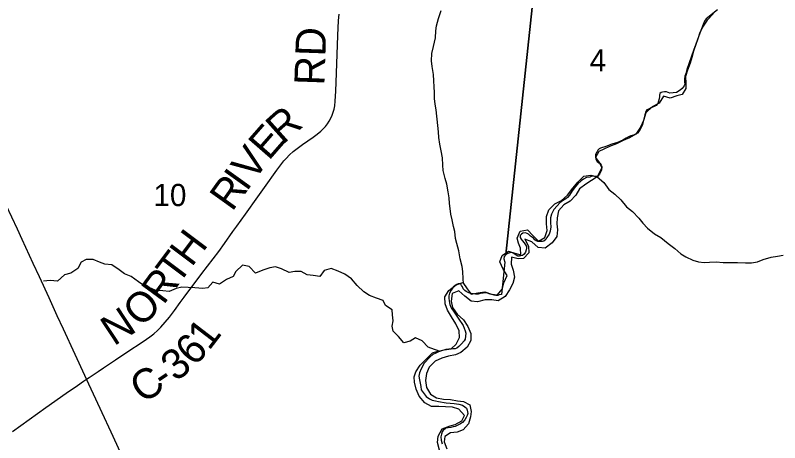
# Model space of a CAD drawing. Extents: x 1410790 to 1770854, y 566777 to 831614.
# Drawn here: x 1617537 to 1625158, y 664640 to 668904 of the extents above; entities that cross this region are included whole.
import ezdxf

# ---------------------------------------------------------------- set-up
doc = ezdxf.new("R2010")
doc.units = 0
for name, color, linetype in [('GM_X_County_Road', 7, 'Continuous'), ('GM_X_County_Road_Text', 7, 'Continuous'), ('GM_X_Major_River', 7, 'Continuous'), ('GM_X_Minor_River', 7, 'Continuous'), ('GM_X_Section', 7, 'Continuous'), ('GM_X_Section_Text', 7, 'Continuous'), ('GM_X_Township_Road', 7, 'Continuous')]:
    doc.layers.add(name, color=color, linetype=linetype)

msp = doc.modelspace()

# ---------------------------------------------------------------- linework, layer by layer
at = {"layer": 'GM_X_County_Road'}
for points in [[(1618248.2, 665273.7), (1618274, 665291), (1618361.4, 665350.3), (1618417.7, 665386.3), (1618537.2, 665466.9), (1618648.7, 665542), (1618810.9, 665649.9), (1618879.5, 665697.5), (1618918.2, 665727.3), (1618954.9, 665759.6), (1618989.4, 665794.1), (1619032.6, 665842.9), (1619073.5, 665893.8), (1619122.6, 665959), (1619180.6, 666038.2), (1619219.5, 666091), (1619396.8, 666326.5), (1619565, 666548.3), (1619622.3, 666628.1), (1619706.7, 666746.4), (1619746.3, 666799.2), (1619830.3, 666920.7), (1619954, 667093.9), (1620020.9, 667187.1), (1620144.8, 667360.3), (1620193.7, 667426.3), (1620214.6, 667451.8), (1620236.5, 667476.3), (1620271.1, 667511.6), (1620307.8, 667544.8), (1620346.2, 667575.8), (1620399.4, 667614.5), (1620507.7, 667688.7), (1620547, 667717.9), (1620584.2, 667749.4), (1620607.6, 667772.1), (1620629.4, 667796), (1620649.5, 667821.5), (1620667.5, 667848.4), (1620683.3, 667876.6), (1620696.7, 667906.1), (1620707.4, 667936.6), (1620715.5, 667967.9), (1620721.4, 667999.8), (1620727, 668048.3), (1620733.1, 668146.4), (1620740.3, 668326.6), (1620753.1, 668703.5), (1620760.3, 668851.1), (1620765.5, 668916.6)], [(1618248.2, 665273.7), (1618230.9, 665311.5), (1618134.7, 665520), (1618017.7, 665773.1), (1617955.4, 665907), (1617873.4, 666085.9), (1617777.2, 666294.5), (1617715.2, 666428.4), (1617604.9, 666666.4), (1617557.3, 666770.8), (1617446, 667008.5)], [(1618623.5, 664463.1), (1618491.6, 664745.5), (1618401.4, 664938.7), (1618340.2, 665072.9), (1618248.2, 665273.7)]]:
    msp.add_lwpolyline(points, dxfattribs=at)
at = {"layer": 'GM_X_Major_River'}
for points in [[(1624497.9, 668922.5), (1624434.3, 668855.6), (1624386.6, 668786.4), (1624359.2, 668722.8), (1624340.1, 668669), (1624320.9, 668613.3), (1624299.4, 668545.5), (1624282.1, 668483.7), (1624264.8, 668427.9), (1624237.3, 668356.3), (1624217.9, 668292.5), (1624222.5, 668224.2), (1624223.5, 668172.1), (1624184.1, 668114.7), (1624133.6, 668099.7), (1624066.9, 668077), (1624001, 668098.4), (1623957.4, 668027), (1623886.3, 667992.4), (1623822.8, 667929.5), (1623801.1, 667853.7), (1623769.7, 667788.2), (1623722.1, 667719), (1623661, 667680.1), (1623598.2, 667653.3), (1623531.3, 667622.5), (1623462.4, 667593.8), (1623405.6, 667568.9), (1623354.9, 667543.8), (1623321.6, 667486.4), (1623360.6, 667431.4), (1623383.7, 667380.8), (1623339.7, 667291.5)], [(1621765.4, 664567.2), (1621744.8, 664641.8), (1621752.1, 664705.8), (1621793.8, 664777.2), (1621872.7, 664807.7), (1621923.3, 664822.8), (1621990.3, 664857.5), (1622015.5, 664911.2), (1621958.5, 664974.5), (1621894.6, 664993.9), (1621826.4, 664999.2), (1621758.1, 665000.6), (1621687.8, 665000), (1621620.3, 665037.5), (1621563.4, 665104.8), (1621534.7, 665173.6), (1621516, 665244.2), (1621515.1, 665296.3), (1621530.2, 665348.2), (1621573.7, 665413.5), (1621696.7, 665535.4), (1621749.3, 665554.4), (1621813.8, 665565.2), (1621882.4, 665577.8), (1621933.6, 665622.9), (1621965, 665688.5), (1621962.4, 665756.8), (1621929.7, 665827.6), (1621884.9, 665896.7), (1621846, 665961.7), (1621823.2, 666026.3), (1621820.7, 666096.6), (1621860.1, 666157.9), (1621933.6, 666214.6), (1621998.4, 666239.4), (1622041.3, 666176.4), (1622082.4, 666123.4), (1622148.9, 666136.1), (1622217.5, 666146.8), (1622285.2, 666121.3), (1622345.4, 666114.1), (1622390.7, 666171.4), (1622408.1, 666235.2), (1622439.7, 666306.8), (1622400.8, 666371.8), (1622366.2, 666444.6), (1622389.6, 666508.3), (1622452.7, 666551.2), (1622518.6, 666529.8), (1622578.5, 666514.6), (1622573.9, 666580.9), (1622554.8, 666631.4), (1622541.8, 666681.8), (1622571.3, 666749.4), (1622641.9, 666764), (1622697, 666708.8), (1622754.1, 666649.4), (1622817.1, 666688.3), (1622840.6, 666758), (1622834, 666824.3), (1622831.4, 666896.6), (1622856.9, 666962.2), (1622916.4, 667023.2), (1622981.3, 667056), (1623042.7, 667110.9), (1623094.3, 667178.1), (1623143.8, 667239.2), (1623205.3, 667300.2), (1623273.8, 667308.8), (1623339.7, 667291.5)], [(1623339.7, 667291.5), (1623225.7, 667219.6), (1623162.5, 667172.7), (1623127, 667109.2), (1623069.6, 667048.2), (1623004.6, 667013.4), (1622953.1, 666954.3), (1622937.6, 666884.4), (1622934.4, 666822.3), (1622941.2, 666764), (1622935.9, 666697.9), (1622890.3, 666632.7), (1622821, 666581.9), (1622750.8, 666587.3), (1622685.6, 666642.8), (1622617.9, 666672.2), (1622652.6, 666599.3), (1622655.3, 666535.1), (1622603.9, 666478), (1622551.6, 666475), (1622483.6, 666490.4), (1622482.2, 666420.3), (1622499.1, 666361.8), (1622513.7, 666291.3), (1622496.3, 666227.4), (1622463, 666165.9), (1622419.4, 666098.6), (1622352.2, 666055.8), (1622288.2, 666067.1), (1622219.8, 666064.5), (1622145.1, 666045.9), (1622082.9, 666051.2), (1622017.6, 666100.6), (1621958.4, 666154), (1621891.6, 666129.2), (1621882, 666051.2), (1621894.8, 665988.8), (1621941.7, 665923.7), (1622004.8, 665866.2), (1622049.7, 665799.1), (1622078.4, 665730.4), (1622077, 665660.2), (1622043.4, 665592.7), (1621978.1, 665539.8), (1621925.4, 665516.8), (1621854.8, 665502.2), (1621790.1, 665483.4), (1621723.2, 665452.7), (1621661.7, 665393.7), (1621636.3, 665330), (1621626.8, 665260), (1621637.5, 665191.6), (1621676.3, 665124.6), (1621737.8, 665087.3), (1621805.9, 665075.9), (1621876.1, 665072.5), (1621946.2, 665059), (1622006.3, 665049.8), (1622069.9, 665018.4), (1622082.6, 664950), (1622075.5, 664898), (1622056, 664828.2), (1622002.5, 664767), (1621941.8, 664746.2), (1621877.3, 664737.4), (1621818.3, 664700.5), (1621813.2, 664648.4), (1621838, 664579.8)]]:
    msp.add_lwpolyline(points, dxfattribs=at)
at = {"layer": 'GM_X_Minor_River'}
for points in [[(1622006.2, 666227.8), (1622003.5, 666274.3), (1621998.2, 666346.5), (1621990.6, 666396.7), (1621973.4, 666473), (1621960.1, 666553.3), (1621938.8, 666627.7), (1621925.3, 666677.9), (1621919.9, 666746.1), (1621904.4, 666796.4), (1621893, 666864.6), (1621879.5, 666918.9), (1621872.1, 666975), (1621866.6, 667027.2), (1621861.1, 667083.4), (1621853.7, 667143.5), (1621838.4, 667219.9), (1621822.9, 667276.1), (1621803.7, 667356.5), (1621800.2, 667408.6), (1621794.9, 667482.8), (1621781.5, 667553), (1621768.2, 667619.3), (1621760.8, 667683.5), (1621755.3, 667741.7), (1621749.9, 667803.8), (1621731.4, 667960.3), (1621724, 668018.5), (1621716.5, 668074.6), (1621715.1, 668134.8), (1621711.6, 668188.9), (1621708.2, 668251), (1621706.8, 668313.2), (1621693.6, 668393.4), (1621686.1, 668449.6), (1621688.9, 668521.7), (1621707.6, 668593.6), (1621726.5, 668677.6), (1621731.2, 668749.7), (1621735.7, 668799.7), (1621756.5, 668873.6), (1621781.3, 668951.5)], [(1623339.7, 667291.5), (1623404.3, 667234.4), (1623453.7, 667167.7), (1623515.4, 667121), (1623575, 667062.3), (1623630.5, 666993.7), (1623690.1, 666945), (1623753.6, 666880.2), (1623793.2, 666829.7), (1623840.8, 666779.1), (1623908.5, 666724.3), (1623972.2, 666687.7), (1624045.8, 666626.8), (1624111.5, 666576), (1624171.1, 666523.3), (1624222.9, 666494.8), (1624290.8, 666460), (1624346.7, 666443.4), (1624404.8, 666438.8), (1624459, 666442.3), (1624525.2, 666443.7), (1624595.3, 666436.9), (1624675.5, 666438.2), (1624737.6, 666437.5), (1624815.8, 666434.8), (1624875.9, 666436.2), (1624938.2, 666445.5), (1624994.5, 666469), (1625072.9, 666492.3), (1625137.2, 666501.7), (1625193.4, 666511.1)], [(1621757.4, 665555.8), (1621717.8, 665569.7), (1621651.9, 665594.4), (1621594.4, 665657.1), (1621526.5, 665685.8), (1621472.1, 665654.3), (1621409.7, 665634.9), (1621358.2, 665699.5), (1621304.7, 665754.2), (1621293.1, 665804.4), (1621303.7, 665856.4), (1621298.2, 665914.6), (1621294.7, 665966.7), (1621227, 666009.5), (1621203.4, 666059.8), (1621137.5, 666082.5), (1621067.6, 666107.3), (1621011.8, 666145.9), (1620946.3, 666208.7), (1620888.8, 666275.4), (1620821.1, 666322.1), (1620755.2, 666350.8), (1620685.3, 666377.6), (1620617, 666358.2), (1620574.3, 666298.5), (1620508.2, 666309.2), (1620448.1, 666313.8), (1620388.3, 666346.5), (1620322.2, 666347.1), (1620266, 666339.7), (1620192.1, 666374.5), (1620130.2, 666395.1), (1620073.9, 666383.7), (1620003.6, 666362.3), (1619933.1, 666332.9), (1619869.6, 666397.7), (1619801.6, 666410.4), (1619736.8, 666348.9), (1619708.2, 666297.1), (1619643.8, 666269.7), (1619571.2, 666222.3), (1619505.2, 666241), (1619456.5, 666185.3), (1619406.3, 666177.8), (1619328.2, 666184.6), (1619260.1, 666189.3), (1619196, 666191.9), (1619141.7, 666178.4), (1619071.2, 666149.1), (1619007.1, 666153.7), (1618939, 666158.4), (1618871.1, 666187.1), (1618817.2, 666209.7), (1618765.5, 666246.3), (1618691.8, 666297.1), (1618623.9, 666325.8), (1618572.2, 666364.4), (1618498.5, 666413.2), (1618430.4, 666419.9), (1618376.5, 666442.5), (1618312.6, 666467.2), (1618244.4, 666467.9), (1618194, 666442.3), (1618159.3, 666376.5), (1618090.7, 666331.1), (1618026.4, 666313.7), (1617957.6, 666252.2), (1617885.5, 666257), (1617819.3, 666251.6)]]:
    msp.add_lwpolyline(points, dxfattribs=at)
at = {"layer": 'GM_X_Section'}
for points in [[(1622744.5, 669482.4), (1622425.8, 666517.2), (1622409.5, 666497.4), (1622407.2, 666475.4), (1622416.8, 666441.3), (1622384.6, 666119.8), (1622362.5, 666114.1), (1622348.4, 666108.3), (1622328.4, 666108.5), (1622312.5, 666110.8), (1622290.5, 666117.1), (1622270.6, 666121.3), (1622244.8, 666131.6), (1622218.8, 666134), (1622200.8, 666132.2), (1622172.7, 666128.6), (1622150.7, 666122.9), (1622126.6, 666121.2), (1622104.7, 666125.5), (1622084.7, 666125.7), (1622058.8, 666134.1), (1622033, 666148.4), (1622017.1, 666158.6), (1622003.4, 666176.8), (1621994.1, 666194.5), (1621986.1, 666208.9), (1621978, 666220.3), (1621965.4, 666225.7), (1621951.5, 666224.2), (1621937.9, 666217.6), (1621923.8, 666207.8), (1621903.6, 666192.1), (1621883.2, 666162.4), (1621866.9, 666132.6), (1621858.5, 666106.7), (1621858.2, 666080.7), (1621861.8, 666054.7), (1621869.3, 666018.6), (1621882.9, 665984.4), (1621912.4, 665944), (1621951.6, 665883.5), (1622000.6, 665808.9), (1622021.9, 665756.6), (1622027.6, 665732.6), (1622025.2, 665702.6), (1622020.8, 665674.7), (1622012.6, 665656.8), (1621986.2, 665625.1), (1621959.9, 665599.5), (1621939.6, 665583.7), (1621923.6, 665578), (1621901.6, 665576.2), (1621857.5, 665572.8), (1621829.5, 665569.2), (1621809.4, 665563.5), (1621785.4, 665557.8), (1621757.2, 665548.2), (1621731, 665532.5), (1621698.9, 665518.9), (1621670.5, 665493.3), (1621613.7, 665432.1), (1621583, 665378.5), (1621566.5, 665336.7), (1621560.1, 665302.8), (1621565.6, 665268.7), (1621578.7, 665200.6), (1621584.3, 665168.5), (1621611.7, 665126.1), (1621633.4, 665101.9), (1621665.1, 665077.5), (1621692.9, 665065.1), (1621726.8, 665056.7), (1621756.7, 665052.3), (1621832.5, 665039.3), (1621912.4, 665030.2), (1621958.3, 665023.6), (1621994.2, 665013.2), (1622020, 664998.8), (1622033.8, 664984.6), (1622041.5, 664964.6), (1622045.3, 664948.5), (1622047.1, 664930.5), (1622042.9, 664912.5), (1622032.6, 664890.7), (1622020.2, 664866.8), (1621995.9, 664841.2), (1621975.8, 664829.5), (1621947.6, 664815.8), (1621923.4, 664802.1), (1621903.4, 664798.4), (1621879.3, 664792.7), (1621853.3, 664789.1), (1621833.3, 664787.3), (1621819.1, 664775.5), (1621803, 664763.7), (1621792.8, 664749.9), (1621784.4, 664724), (1621778.1, 664698), (1621781.7, 664666), (1621791.2, 664627.9)], [(1624539.2, 668957), (1624426.1, 668868.5), (1624407.8, 668844.8), (1624393.3, 668810.9), (1624370.6, 668753.3), (1624300, 668554.2), (1624233.5, 668363.1), (1624221, 668323.3), (1624210.6, 668295.4), (1624208.3, 668271.5), (1624209.9, 668241.5), (1624211.6, 668217.4), (1624205.4, 668199.5), (1624187, 668173.8), (1624164.8, 668156.1), (1624130.5, 668132.5), (1624094.5, 668129), (1624062.5, 668127.4), (1624028.6, 668139.9), (1624010.6, 668140.1), (1623990.6, 668136.4), (1623976.5, 668132.5), (1623962.4, 668124.7), (1623959.7, 668107.7), (1623958, 668092.8), (1623957.7, 668070.8), (1623949.4, 668046.9), (1623943.2, 668025), (1623924.9, 668003.2), (1623900.7, 667991.6), (1623874.6, 667979.9), (1623848.4, 667968.3), (1623832.3, 667960.5), (1623824.1, 667942.6), (1623813.7, 667910.7), (1623798.9, 667852.9), (1623788.4, 667815.1), (1623772, 667779.3), (1623755.6, 667749.5), (1623739.3, 667727.7), (1623715.1, 667714), (1623699.1, 667708.3), (1623674.9, 667700.6), (1623648.9, 667692.9), (1623626.7, 667679.2), (1623594.4, 667659.6), (1623540.2, 667636.4), (1623483.9, 667619.1), (1623425.6, 667595.9), (1623371.4, 667578.6), (1623357.3, 667572.8), (1623345.1, 667556.9), (1623334.9, 667537.1), (1623322.6, 667515.2), (1623320.3, 667489.3), (1623326, 667467.2), (1623339.7, 667445), (1623355.5, 667432.8), (1623367.4, 667424.7), (1623377.2, 667410.5), (1623385, 667392.4), (1623382.6, 667362.5), (1623372.3, 667338.6), (1623360, 667318.8), (1623341.7, 667297), (1623305.8, 667299.5), (1623285.8, 667297.8), (1623263.7, 667290.1), (1623231.6, 667284.5), (1623203.4, 667268.8), (1623179.2, 667251.2), (1623146.8, 667223.6), (1623122.5, 667195.9), (1623087.9, 667152.4), (1623063.3, 667108.7), (1623043.1, 667085), (1623026.9, 667073.2), (1623010.7, 667061.4), (1622992.6, 667051.7), (1622964.4, 667034), (1622938, 667002.4), (1622905.5, 666966.8), (1622882.9, 666921.1), (1622872.4, 666883.3), (1622871.8, 666833.3), (1622875.3, 666795.3), (1622868.7, 666751.3), (1622860.3, 666721.5), (1622835.9, 666687.8), (1622825.6, 666667.9), (1622807.4, 666652.2), (1622793.4, 666646.3), (1622771.5, 666646.6), (1622745.4, 666647), (1622731.5, 666655.1), (1622715.6, 666663.4), (1622701.8, 666679.5), (1622672.1, 666701.9), (1622652.4, 666720.2), (1622640.5, 666728.3), (1622624.5, 666734.6), (1622598.5, 666730.9), (1622584.4, 666721.1), (1622571.5, 666706.1), (1622569.9, 666687.3), (1622579.7, 666669.1), (1622589.5, 666657), (1622609.2, 666632.8), (1622625, 666614.6), (1622632.8, 666598.5), (1622632.6, 666582.5), (1622630.3, 666564.5), (1622622.1, 666542.6), (1622609.8, 666520.8), (1622593.6, 666509), (1622577.6, 666503.2), (1622563.5, 666501.4), (1622545.5, 666501.6), (1622529.7, 666511.8), (1622515.8, 666522), (1622501.9, 666530.2), (1622486, 666536.4), (1622468, 666534.6), (1622445.9, 666528.9), (1622425.8, 666517.2), (1622744.5, 669482.4)]]:
    msp.add_lwpolyline(points, dxfattribs=at)
at = {"layer": 'GM_X_Township_Road'}
msp.add_lwpolyline([(1617508.9, 664752), (1617840.8, 664990.1), (1618045.3, 665133.1), (1618156.3, 665209.9), (1618218, 665252.7), (1618248.2, 665273.7)], dxfattribs=at)

# ---------------------------------------------------------------- texts
at = {"layer": 'GM_X_County_Road_Text'}
for s, rotation, p in [('RD', 88.00712, (1620617.8, 668201.3)), ('R', 41.72089, (1620203.7, 667608.7)), ('E', 48.91063, (1620063.3, 667446.6)), ('V', 54.30712, (1619913.9, 667238.1)), ('I', 54.37167, (1619842.1, 667138)), ('R', 54.37293, (1619698.6, 666937.7)), ('H', 53.13096, (1619294.6, 666384.5)), ('T', 53.12881, (1619159.9, 666204.9)), ('R', 53.81405, (1619015, 666006.8)), ('O', 43.7116, (1618786.2, 665781)), ('N', 33.40566, (1618519.8, 665599)), ('1', 52.5296, (1619467.8, 665551.3)), ('6', 47.35356, (1619323.6, 665392.7)), ('3', 37.77078, (1619137.2, 665242.5)), ('C', 33.15099, (1618807.1, 665023.8)), ('-', 33.89489, (1619017, 665160.8))]:
    msp.add_text(s, height=300, rotation=rotation, dxfattribs=at).set_placement(p)
at = {"layer": 'GM_X_Section_Text'}
for s, p in [('4', (1623263.5, 668344.4)), ('10', (1618914.1, 667000.7))]:
    msp.add_text(s, height=221, rotation=0.00001, dxfattribs=at).set_placement(p)

doc.saveas('drawing.dxf')
